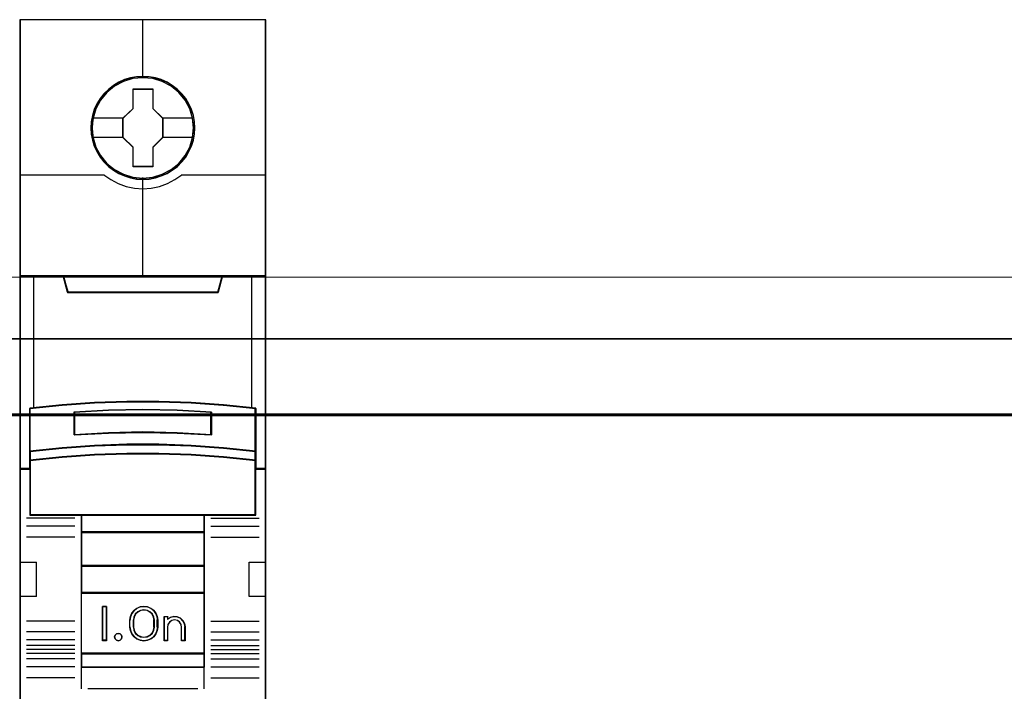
# Model space of a CAD drawing. Header units: millimetres. Extents: x -1290 to 1795, y -4192 to -1311.
# Tile 770 of 1056: x 1492 to 1507, y -2598 to -2588. Entities that reach past the tile are written whole.
import ezdxf

# ---------------------------------------------------------------- set-up
doc = ezdxf.new("R2010")
doc.units = ezdxf.units.MM
doc.layers.add('30', color=7, linetype='Continuous')
doc.layers.add('45', color=7, linetype='Continuous')
doc.layers.add('Aparatura', color=7, linetype='Continuous', lineweight=13)

# ---------------------------------------------------------------- blocks, each defined once
blk = doc.blocks.new('*U341')
at = {"layer": '45', "color": 7}
for points in [[(486.378634, -233.760161), (468.405655, -233.760161), (468.405655, -315.4849), (486.378634, -315.4849), (486.378634, -233.760161)], [(481.19567, -241.660698), (481.173362, -241.209225), (481.100861, -240.757752), (480.944705, -240.322796), (480.760663, -239.904358), (480.526428, -239.513449), (480.247578, -239.166585), (479.912957, -238.847251), (479.544873, -238.566457), (479.17679, -238.324203), (478.741783, -238.137007), (478.306776, -238.010374), (477.84946, -237.922282), (477.397722, -237.900259), (476.940407, -237.922282), (476.494245, -238.010374), (476.042507, -238.137007), (475.629808, -238.324203), (475.239416, -238.566457), (474.87691, -238.847251), (474.536712, -239.166585), (474.274592, -239.513449), (474.029204, -239.904358), (473.828431, -240.322796), (473.711314, -240.757752), (473.622081, -241.209225), (473.588619, -241.660698), (473.622081, -242.106665), (473.711314, -242.547126), (473.828431, -242.982082), (474.029204, -243.395015), (474.274592, -243.79143), (474.536712, -244.149305), (474.87691, -244.468639), (475.239416, -244.749433), (475.629808, -244.980676), (476.042507, -245.167872), (476.494245, -245.30001), (476.940407, -245.393608), (477.397722, -245.415631), (477.84946, -245.393608), (478.306776, -245.30001), (478.741783, -245.167872), (479.17679, -244.980676), (479.544873, -244.749433), (479.912957, -244.468639), (480.247578, -244.149305), (480.526428, -243.79143), (480.760663, -243.395015), (480.944705, -242.982082), (481.100861, -242.547126), (481.173362, -242.106665), (481.19567, -241.660698)], [(481.19567, -241.660698), (481.173362, -241.209225), (481.100861, -240.757752), (480.944705, -240.322796), (480.760663, -239.904358), (480.526428, -239.513449), (480.247578, -239.166585), (479.912957, -238.847251), (479.544873, -238.566457), (479.17679, -238.324203), (478.741783, -238.137007), (478.306776, -238.010374), (477.84946, -237.922282), (477.397722, -237.900259), (476.940407, -237.922282), (476.494245, -238.010374), (476.042507, -238.137007), (475.629808, -238.324203), (475.239416, -238.566457), (474.87691, -238.847251), (474.536712, -239.166585), (474.274592, -239.513449), (474.029204, -239.904358), (473.828431, -240.322796), (473.711314, -240.757752), (473.622081, -241.209225), (473.588619, -241.660698), (473.622081, -242.106665), (473.711314, -242.547126), (473.828431, -242.982082), (474.029204, -243.395015), (474.274592, -243.79143), (474.536712, -244.149305), (474.87691, -244.468639), (475.239416, -244.749433), (475.629808, -244.980676), (476.042507, -245.167872), (476.494245, -245.30001), (476.940407, -245.393608), (477.397722, -245.415631), (477.84946, -245.393608), (478.306776, -245.30001), (478.741783, -245.167872), (479.17679, -244.980676), (479.544873, -244.749433), (479.912957, -244.468639), (480.247578, -244.149305), (480.526428, -243.79143), (480.760663, -243.395015), (480.944705, -242.982082), (481.100861, -242.547126), (481.173362, -242.106665), (481.19567, -241.660698)], [(476.677804, -238.80512), (478.128728, -238.80512), (478.128728, -240.232974), (478.848567, -240.938632), (478.848567, -242.366486), (478.128728, -243.08317), (478.128728, -244.499998), (476.677804, -244.499998), (476.677804, -243.08317), (475.941094, -242.366486), (475.941094, -240.938632), (476.677804, -240.232974), (476.677804, -238.80512)], [(476.677804, -238.80512), (478.128728, -238.80512), (478.128728, -238.80512), (478.128728, -240.232974), (478.128728, -240.232974), (478.848567, -240.938632), (478.848567, -240.938632), (478.848567, -242.366486), (478.848567, -242.366486), (478.128728, -243.08317), (478.128728, -243.08317), (478.128728, -244.499998), (478.128728, -244.499998), (476.677804, -244.499998), (476.677804, -244.499998), (476.677804, -243.08317), (476.677804, -243.08317), (475.941094, -242.366486), (475.941094, -242.366486), (475.941094, -240.938632), (475.941094, -240.938632), (476.677804, -240.232974), (476.677804, -240.232974), (476.677804, -238.80512), (476.677804, -238.80512)], [(476.68618, -238.823073), (478.118343, -238.823073), (478.118343, -240.241925), (478.828873, -240.943133), (478.828873, -242.361985), (478.118343, -243.074149), (478.118343, -244.482045), (476.68618, -244.482045), (476.68618, -243.074149), (475.958997, -242.361985), (475.958997, -240.943133), (476.68618, -240.241925), (476.68618, -238.823073)], [(476.213224, -261.657087), (478.571066, -261.657087), (480.928907, -261.744952), (483.281187, -261.909699), (485.633467, -262.140344), (485.633467, -265.276027), (485.633467, -265.945997), (485.633467, -266.577527), (486.378634, -266.577527), (486.378634, -252.46421), (485.377664, -252.46421), (483.203334, -252.46421), (482.88636, -253.644896), (471.89793, -253.644896), (471.580956, -252.46421), (469.406626, -252.46421), (468.405655, -252.46421), (468.405655, -266.577527), (469.150822, -266.577527), (469.150822, -265.945997), (469.150822, -265.276027), (469.150822, -262.140344), (471.491981, -261.909699), (473.855383, -261.744952), (476.213224, -261.657087)], [(471.890098, -253.679668), (482.892401, -253.679668), (483.209776, -252.46421), (477.385682, -252.46421), (471.572724, -252.46421), (471.890098, -253.679668)], [(480.928566, -264.875361), (483.281214, -265.035902), (485.633863, -265.279483), (485.633863, -262.118474), (483.281214, -261.885965), (480.928566, -261.719888), (478.570355, -261.631313), (476.212144, -261.631313), (473.853934, -261.719888), (471.490162, -261.885965), (469.148636, -262.118474), (469.148636, -265.279483), (471.490162, -265.035902), (473.853934, -264.875361), (476.212144, -264.792322), (478.570355, -264.792322), (480.928566, -264.875361)], [(482.393392, -262.408488), (482.393392, -264.080183), (479.892321, -263.940409), (477.385679, -263.895681), (474.890179, -263.940409), (472.389108, -264.080183), (472.389108, -262.408488), (474.890179, -262.263123), (477.385679, -262.218396), (479.892321, -262.263123), (482.393392, -262.408488)], [(479.892321, -263.940409), (482.393392, -264.080183), (482.393392, -262.408488), (479.892321, -262.263123), (477.385679, -262.218396), (474.890179, -262.263123), (472.389108, -262.408488), (472.389108, -264.080183), (474.890179, -263.940409), (477.385679, -263.895681), (479.892321, -263.940409)], [(483.281214, -265.007853), (480.928566, -264.843723), (478.570355, -264.758828), (476.212144, -264.758828), (473.853934, -264.843723), (471.490162, -265.007853), (469.148636, -265.256878), (469.148636, -265.947356), (471.490162, -265.698331), (473.853934, -265.534201), (476.212144, -265.449306), (478.570355, -265.449306), (480.928566, -265.534201), (483.281214, -265.698331), (485.633863, -265.947356), (485.633863, -265.256878), (483.281214, -265.007853)], [(480.928566, -265.50957), (478.570355, -265.426702), (476.212144, -265.426702), (473.853934, -265.50957), (471.490162, -265.669781), (469.148636, -265.91286), (469.148636, -266.548179), (469.148636, -269.940234), (472.897301, -269.940234), (481.885198, -269.940234), (485.633863, -269.940234), (485.633863, -266.548179), (485.633863, -265.91286), (483.281214, -265.669781), (480.928566, -265.50957)], [(472.888606, -271.193395), (481.893894, -271.193395), (481.893894, -269.902532), (472.888606, -269.902532), (472.888606, -271.193395)], [(481.893894, -271.155692), (472.888606, -271.155692), (472.888606, -273.658423), (481.893894, -273.658423), (481.893894, -271.155692)], [(481.893894, -273.62072), (472.888606, -273.62072), (472.888606, -275.624341), (481.893894, -275.624341), (481.893894, -273.62072)], [(472.888606, -280.055287), (481.893894, -280.055287), (481.893894, -275.586638), (472.888606, -275.586638), (472.888606, -280.055287)], [(474.746954, -276.599221), (474.746954, -279.101951), (474.453342, -279.101951), (474.453342, -276.599221), (474.746954, -276.599221)], [(478.447348, -277.344478), (478.486923, -277.594751), (478.486923, -278.10642), (478.447348, -278.356694), (478.339929, -278.601405), (478.187281, -278.812747), (477.978096, -278.96291), (477.729337, -279.06302), (477.46927, -279.101951), (477.203549, -279.06302), (476.95479, -278.96291), (476.751259, -278.812747), (476.592957, -278.601405), (476.485538, -278.356694), (476.445963, -278.10642), (476.445963, -277.594751), (476.485538, -277.344478), (476.592957, -277.099767), (476.751259, -276.888425), (476.95479, -276.738261), (477.203549, -276.638152), (477.46927, -276.599221), (477.729337, -276.638152), (477.978096, -276.738261), (478.187281, -276.888425), (478.339929, -277.099767), (478.447348, -277.344478)], [(478.232698, -278.108312), (478.232698, -277.59485), (478.192819, -277.371605), (478.090271, -277.159523), (477.913663, -276.992089), (477.702871, -276.886048), (477.469292, -276.84698), (477.230015, -276.886048), (477.019223, -276.992089), (476.842614, -277.159523), (476.740067, -277.371605), (476.700188, -277.59485), (476.700188, -278.108312), (476.740067, -278.331557), (476.842614, -278.543639), (477.019223, -278.711073), (477.230015, -278.817114), (477.469292, -278.850601), (477.702871, -278.817114), (477.913663, -278.711073), (478.090271, -278.543639), (478.192819, -278.331557), (478.232698, -278.108312)], [(479.409747, -277.394878), (479.660125, -277.338909), (479.899123, -277.361296), (480.132429, -277.462042), (480.314522, -277.635547), (480.439711, -277.853829), (480.479544, -278.100095), (480.479544, -279.101951), (480.217785, -279.101951), (480.217785, -278.100095), (480.177953, -277.898605), (480.075525, -277.736293), (479.910503, -277.624353), (479.705649, -277.585175), (479.512175, -277.624353), (479.352843, -277.736293), (479.233345, -277.898605), (479.199202, -278.100095), (479.199202, -279.101951), (478.948824, -279.101951), (478.948824, -277.338909), (479.199202, -277.338909), (479.199202, -277.529205), (479.409747, -277.394878)], [(475.831885, -278.701785), (475.867691, -278.831251), (475.831885, -278.960716), (475.736401, -279.060757), (475.605111, -279.101951), (475.461886, -279.060757), (475.37237, -278.960716), (475.330596, -278.831251), (475.37237, -278.701785), (475.461886, -278.601744), (475.605111, -278.57232), (475.736401, -278.601744), (475.831885, -278.701785)], [(481.893894, -280.017584), (472.888606, -280.017584), (472.888606, -281.040939), (481.893894, -281.040939), (481.893894, -280.017584)]]:
    blk.add_lwpolyline(points, close=True, dxfattribs=at)
at = {"layer": '45', "color": 139}
for points in [[(486.378634, -233.760161), (468.405655, -233.760161), (468.405655, -315.4849), (486.378634, -315.4849), (486.378634, -233.760161)], [(481.175977, -241.660683), (481.153779, -241.211583), (481.081636, -240.762483), (480.926252, -240.329813), (480.74312, -239.913574), (480.510043, -239.524719), (480.23257, -239.179679), (479.899603, -238.862023), (479.533339, -238.582704), (479.167075, -238.341724), (478.734217, -238.155511), (478.30136, -238.029544), (477.846305, -237.941915), (477.396799, -237.920008), (476.941744, -237.941915), (476.497788, -238.029544), (476.048282, -238.155511), (475.637622, -238.341724), (475.249161, -238.582704), (474.888446, -238.862023), (474.54993, -239.179679), (474.289105, -239.524719), (474.044929, -239.913574), (473.845149, -240.329813), (473.72861, -240.762483), (473.639819, -241.211583), (473.606522, -241.660683), (473.639819, -242.104307), (473.72861, -242.542453), (473.845149, -242.975123), (474.044929, -243.385885), (474.289105, -243.780217), (474.54993, -244.136211), (474.888446, -244.453867), (475.249161, -244.733186), (475.637622, -244.963213), (476.048282, -245.149425), (476.497788, -245.280869), (476.941744, -245.373975), (477.396799, -245.395882), (477.846305, -245.373975), (478.30136, -245.280869), (478.734217, -245.149425), (479.167075, -244.963213), (479.533339, -244.733186), (479.899603, -244.453867), (480.23257, -244.136211), (480.510043, -243.780217), (480.74312, -243.385885), (480.926252, -242.975123), (481.081636, -242.542453), (481.153779, -242.104307), (481.175977, -241.660683)], [(481.106155, -241.660638), (481.028064, -240.939347), (480.82168, -240.256599), (480.481426, -239.623404), (480.012879, -239.067295), (479.455086, -238.610293), (478.813623, -238.274425), (478.116381, -238.05969), (477.39125, -237.993617), (476.666118, -238.05969), (475.968876, -238.274425), (475.332992, -238.610293), (474.76962, -239.067295), (474.301074, -239.623404), (473.960819, -240.256599), (473.754436, -240.939347), (473.676345, -241.660638), (473.754436, -242.376423), (473.960819, -243.064677), (474.301074, -243.692366), (474.76962, -244.248475), (475.332992, -244.69997), (475.968876, -245.041345), (476.666118, -245.250574), (477.39125, -245.327659), (478.116381, -245.250574), (478.813623, -245.041345), (479.455086, -244.69997), (480.012879, -244.248475), (480.481426, -243.692366), (480.82168, -243.064677), (481.028064, -242.376423), (481.106155, -241.660638)], [(481.100784, -241.655192), (481.028267, -240.939395), (480.821871, -240.256636), (480.47602, -239.617925), (480.018604, -239.061806), (479.455201, -238.610304), (478.808124, -238.268924), (478.110844, -238.059691), (477.385671, -237.993617), (476.666078, -238.059691), (475.974375, -238.268924), (475.327298, -238.610304), (474.763896, -239.061806), (474.306479, -239.617925), (473.960628, -240.256636), (473.748655, -240.939395), (473.681716, -241.655192), (473.748655, -242.370988), (473.960628, -243.059254), (474.306479, -243.686953), (474.763896, -244.248578), (475.327298, -244.70008), (475.974375, -245.035954), (476.666078, -245.250693), (477.385671, -245.322273), (478.110844, -245.250693), (478.808124, -245.035954), (479.455201, -244.70008), (480.018604, -244.248578), (480.47602, -243.686953), (480.821871, -243.059254), (481.028267, -242.370988), (481.100784, -241.655192)], [(480.920882, -265.526864), (478.567794, -265.444656), (476.214706, -265.444656), (473.861617, -265.526864), (471.502979, -265.685801), (469.16654, -265.926946), (469.16654, -266.557211), (469.16654, -269.922281), (472.907062, -269.922281), (481.875437, -269.922281), (485.61596, -269.922281), (485.61596, -266.557211), (485.61596, -265.926946), (483.268421, -265.685801), (480.920882, -265.526864)], [(475.867691, -278.831251), (475.831885, -278.701785), (475.736401, -278.601744), (475.605111, -278.57232), (475.461886, -278.601744), (475.37237, -278.701785), (475.330596, -278.831251), (475.37237, -278.960716), (475.461886, -279.060757), (475.605111, -279.101951), (475.736401, -279.060757), (475.831885, -278.960716), (475.867691, -278.831251)]]:
    blk.add_lwpolyline(points, close=True, dxfattribs=at)
at = {"layer": '45', "color": 59}
for points in [[(486.358941, -233.778115), (468.423559, -233.778115), (468.423559, -315.466946), (486.358941, -315.466946), (486.358941, -233.778115)], [(476.214795, -261.651652), (478.567704, -261.651652), (480.920613, -261.739293), (483.267973, -261.903621), (485.615333, -262.13368), (485.615333, -265.261384), (485.615333, -265.92965), (485.615333, -266.559573), (486.358941, -266.559573), (486.358941, -252.482164), (485.360064, -252.482164), (483.190283, -252.482164), (482.873972, -253.659846), (471.908528, -253.659846), (471.592217, -252.482164), (469.422435, -252.482164), (468.423559, -252.482164), (468.423559, -266.559573), (469.167167, -266.559573), (469.167167, -265.92965), (469.167167, -265.261384), (469.167167, -262.13368), (471.503428, -261.903621), (473.861886, -261.739293), (476.214795, -261.651652)], [(471.890098, -253.679668), (482.892401, -253.679668), (483.209776, -252.46421), (477.385682, -252.46421), (471.572724, -252.46421), (471.890098, -253.679668)], [(480.928566, -264.875361), (483.281214, -265.035902), (485.633863, -265.279483), (485.633863, -262.118474), (483.281214, -261.885965), (480.928566, -261.719888), (478.570355, -261.631313), (476.212144, -261.631313), (473.853934, -261.719888), (471.490162, -261.885965), (469.148636, -262.118474), (469.148636, -265.279483), (471.490162, -265.035902), (473.853934, -264.875361), (476.212144, -264.792322), (478.570355, -264.792322), (480.928566, -264.875361)], [(482.393392, -262.408488), (482.393392, -264.080183), (479.892321, -263.940409), (477.385679, -263.895681), (474.890179, -263.940409), (472.389108, -264.080183), (472.389108, -262.408488), (474.890179, -262.263123), (477.385679, -262.218396), (479.892321, -262.263123), (482.393392, -262.408488)], [(479.892321, -263.940409), (482.393392, -264.080183), (482.393392, -262.408488), (479.892321, -262.263123), (477.385679, -262.218396), (474.890179, -262.263123), (472.389108, -262.408488), (472.389108, -264.080183), (474.890179, -263.940409), (477.385679, -263.895681), (479.892321, -263.940409)], [(479.883369, -263.925151), (482.375489, -264.062229), (482.375489, -262.422775), (479.883369, -262.280214), (477.385699, -262.236349), (474.89913, -262.280214), (472.407011, -262.422775), (472.407011, -264.062229), (474.89913, -263.925151), (477.385699, -263.881286), (479.883369, -263.925151)], [(483.281214, -265.007853), (480.928566, -264.843723), (478.570355, -264.758828), (476.212144, -264.758828), (473.853934, -264.843723), (471.490162, -265.007853), (469.148636, -265.256878), (469.148636, -265.947356), (471.490162, -265.698331), (473.853934, -265.534201), (476.212144, -265.449306), (478.570355, -265.449306), (480.928566, -265.534201), (483.281214, -265.698331), (485.633863, -265.947356), (485.633863, -265.256878), (483.281214, -265.007853)], [(483.268421, -265.018283), (480.920882, -264.859112), (478.567794, -264.776782), (476.214706, -264.776782), (473.861617, -264.859112), (471.502979, -265.018283), (469.16654, -265.259785), (469.16654, -265.929402), (471.502979, -265.687901), (473.861617, -265.52873), (476.214706, -265.4464), (478.567794, -265.4464), (480.920882, -265.52873), (483.268421, -265.687901), (485.61596, -265.929402), (485.61596, -265.259785), (483.268421, -265.018283)], [(480.928566, -265.50957), (478.570355, -265.426702), (476.212144, -265.426702), (473.853934, -265.50957), (471.490162, -265.669781), (469.148636, -265.91286), (469.148636, -266.548179), (469.148636, -269.940234), (472.897301, -269.940234), (481.885198, -269.940234), (485.633863, -269.940234), (485.633863, -266.548179), (485.633863, -265.91286), (483.281214, -265.669781), (480.928566, -265.50957)], [(472.888606, -271.193395), (481.893894, -271.193395), (481.893894, -269.902532), (472.888606, -269.902532), (472.888606, -271.193395)], [(472.906509, -271.175441), (481.87599, -271.175441), (481.87599, -269.920485), (472.906509, -269.920485), (472.906509, -271.175441)], [(481.893894, -271.155692), (472.888606, -271.155692), (472.888606, -273.658423), (481.893894, -273.658423), (481.893894, -271.155692)], [(481.87599, -271.173646), (472.906509, -271.173646), (472.906509, -273.640469), (481.87599, -273.640469), (481.87599, -271.173646)], [(481.893894, -273.62072), (472.888606, -273.62072), (472.888606, -275.624341), (481.893894, -275.624341), (481.893894, -273.62072)], [(481.87599, -273.638674), (472.906509, -273.638674), (472.906509, -275.606387), (481.87599, -275.606387), (481.87599, -273.638674)], [(472.888606, -280.055287), (481.893894, -280.055287), (481.893894, -275.586638), (472.888606, -275.586638), (472.888606, -280.055287)], [(474.746954, -276.599221), (474.746954, -279.101951), (474.453342, -279.101951), (474.453342, -276.599221), (474.746954, -276.599221)], [(478.447348, -277.344478), (478.486923, -277.594751), (478.486923, -278.10642), (478.447348, -278.356694), (478.339929, -278.601405), (478.187281, -278.812747), (477.978096, -278.96291), (477.729337, -279.06302), (477.46927, -279.101951), (477.203549, -279.06302), (476.95479, -278.96291), (476.751259, -278.812747), (476.592957, -278.601405), (476.485538, -278.356694), (476.445963, -278.10642), (476.445963, -277.594751), (476.485538, -277.344478), (476.592957, -277.099767), (476.751259, -276.888425), (476.95479, -276.738261), (477.203549, -276.638152), (477.46927, -276.599221), (477.729337, -276.638152), (477.978096, -276.738261), (478.187281, -276.888425), (478.339929, -277.099767), (478.447348, -277.344478)], [(478.232698, -278.108312), (478.232698, -277.59485), (478.192819, -277.371605), (478.090271, -277.159523), (477.913663, -276.992089), (477.702871, -276.886048), (477.469292, -276.84698), (477.230015, -276.886048), (477.019223, -276.992089), (476.842614, -277.159523), (476.740067, -277.371605), (476.700188, -277.59485), (476.700188, -278.108312), (476.740067, -278.331557), (476.842614, -278.543639), (477.019223, -278.711073), (477.230015, -278.817114), (477.469292, -278.850601), (477.702871, -278.817114), (477.913663, -278.711073), (478.090271, -278.543639), (478.192819, -278.331557), (478.232698, -278.108312)], [(478.213005, -278.103661), (478.213005, -277.599401), (478.17415, -277.380157), (478.074239, -277.171875), (477.902169, -277.007442), (477.696795, -276.903301), (477.469218, -276.864934), (477.236091, -276.903301), (477.030717, -277.007442), (476.858647, -277.171875), (476.758736, -277.380157), (476.719881, -277.599401), (476.719881, -278.103661), (476.758736, -278.322905), (476.858647, -278.531187), (477.030717, -278.69562), (477.236091, -278.799761), (477.469218, -278.832647), (477.696795, -278.799761), (477.902169, -278.69562), (478.074239, -278.531187), (478.17415, -278.322905), (478.213005, -278.103661)], [(479.409747, -277.394878), (479.660125, -277.338909), (479.899123, -277.361296), (480.132429, -277.462042), (480.314522, -277.635547), (480.439711, -277.853829), (480.479544, -278.100095), (480.479544, -279.101951), (480.217785, -279.101951), (480.217785, -278.100095), (480.177953, -277.898605), (480.075525, -277.736293), (479.910503, -277.624353), (479.705649, -277.585175), (479.512175, -277.624353), (479.352843, -277.736293), (479.233345, -277.898605), (479.199202, -278.100095), (479.199202, -279.101951), (478.948824, -279.101951), (478.948824, -277.338909), (479.199202, -277.338909), (479.199202, -277.529205), (479.409747, -277.394878)], [(475.831885, -278.701785), (475.867691, -278.831251), (475.831885, -278.960716), (475.736401, -279.060757), (475.605111, -279.101951), (475.461886, -279.060757), (475.37237, -278.960716), (475.330596, -278.831251), (475.37237, -278.701785), (475.461886, -278.601744), (475.605111, -278.57232), (475.736401, -278.601744), (475.831885, -278.701785)], [(481.893894, -280.017584), (472.888606, -280.017584), (472.888606, -281.040939), (481.893894, -281.040939), (481.893894, -280.017584)], [(481.87599, -280.035538), (472.906509, -280.035538), (472.906509, -281.022985), (481.87599, -281.022985), (481.87599, -280.035538)]]:
    blk.add_lwpolyline(points, close=True, dxfattribs=at)
at = {"layer": '45', "color": 139}
for points in [[(477.366185, -233.760161), (477.366185, -238.036706)], [(468.405655, -245.081694), (474.585825, -245.081694)], [(474.548228, -245.081694), (475.051082, -245.439869), (475.598634, -245.729819), (476.174122, -245.928805), (476.783133, -246.065252), (477.386558, -246.105049), (478.001156, -246.065252), (478.610168, -245.928805), (479.185656, -245.729819), (479.722033, -245.439869), (480.236061, -245.081694)], [(480.196674, -245.081694), (486.378634, -245.081694)], [(477.366185, -245.277389), (477.366185, -252.501913)], [(468.405655, -252.46421), (486.378634, -252.46421)], [(471.572724, -252.46421), (471.928997, -253.679668)], [(483.209776, -252.46421), (482.855293, -253.679668)], [(471.88961, -253.641966), (482.89289, -253.641966)], [(485.633863, -262.151967), (483.281214, -261.903473), (480.928566, -261.725978), (478.570355, -261.631313), (476.212144, -261.631313), (473.853934, -261.725978), (471.490162, -261.903473), (469.148636, -262.151967)], [(469.148636, -262.114265), (469.148636, -269.940234)], [(482.393392, -262.442815), (479.892321, -262.2712), (477.385679, -262.218396), (474.890179, -262.2712), (472.389108, -262.442815)], [(472.389108, -264.080183), (472.389108, -262.403317)], [(482.355795, -264.080183), (482.355795, -262.403317)], [(485.596266, -269.940234), (485.596266, -262.114265)], [(482.393392, -264.080183), (479.892321, -263.914248), (477.385679, -263.861149), (474.890179, -263.914248), (472.389108, -264.080183)], [(485.633863, -265.279483), (483.281214, -265.019155), (480.928566, -264.847576), (478.570355, -264.758828), (476.212144, -264.758828), (473.853934, -264.847576), (471.490162, -265.019155), (469.148636, -265.279483)], [(485.633863, -265.947356), (483.281214, -265.687029), (480.928566, -265.51545), (478.570355, -265.426702), (476.212144, -265.426702), (473.853934, -265.51545), (471.490162, -265.687029), (469.148636, -265.947356)], [(469.188023, -266.539824), (468.405655, -266.539824)], [(486.378634, -266.539824), (485.596266, -266.539824)], [(472.428495, -270.164654), (468.905154, -270.164654)], [(485.633863, -269.902532), (469.148636, -269.902532)], [(472.888606, -269.902532), (472.888606, -281.040939)], [(472.888606, -269.902532), (481.893894, -269.902532)], [(481.856297, -269.902532), (481.856297, -281.040939)], [(482.355795, -270.164654), (485.879136, -270.164654)], [(472.428495, -270.749941), (468.905154, -270.749941)], [(482.355795, -270.749941), (485.879136, -270.749941)], [(472.428495, -271.534513), (468.905154, -271.534513)], [(472.888606, -271.155692), (481.893894, -271.155692)], [(482.355795, -271.534513), (485.879136, -271.534513)], [(468.405655, -273.374756), (469.637393, -273.374756)], [(469.598006, -273.374756), (469.598006, -275.877486)], [(472.888606, -273.62072), (481.893894, -273.62072)], [(485.146897, -275.877486), (485.146897, -273.374756)], [(485.146897, -273.374756), (486.378634, -273.374756)], [(468.405655, -275.837988), (469.637393, -275.837988)], [(472.888606, -275.586638), (481.893894, -275.586638)], [(485.146897, -275.837988), (486.378634, -275.837988)], [(474.746954, -276.599221), (474.453342, -276.599221)], [(474.453342, -276.599221), (474.453342, -279.101951)], [(474.709357, -276.599221), (474.709357, -279.101951)], [(478.486923, -277.618985), (478.447348, -277.362619), (478.339929, -277.111951), (478.187281, -276.895465), (477.978096, -276.741646), (477.729337, -276.6391), (477.46927, -276.599221), (477.203549, -276.6391), (476.95479, -276.741646), (476.751259, -276.895465), (476.592957, -277.111951), (476.485538, -277.362619), (476.445963, -277.618985)], [(478.232698, -277.618985), (478.192819, -277.388535), (478.090271, -277.169609), (477.913663, -276.996772), (477.702871, -276.887309), (477.469292, -276.84698), (477.230015, -276.887309), (477.019223, -276.996772), (476.842614, -277.169609), (476.740067, -277.388535), (476.700188, -277.618985)], [(478.948824, -277.338909), (479.231694, -277.338909)], [(478.948824, -277.338909), (478.948824, -279.101951)], [(479.192307, -277.338909), (479.192307, -277.563328)], [(480.479544, -278.121685), (480.439497, -277.868434), (480.313634, -277.643961), (480.13056, -277.465534), (479.895997, -277.361931), (479.655713, -277.338909), (479.403986, -277.396466), (479.192307, -277.534603)], [(472.428495, -277.672845), (468.905154, -277.672845)], [(476.445963, -278.121685), (476.445963, -277.581282)], [(476.445963, -278.083982), (476.485538, -278.339896), (476.592957, -278.590123), (476.751259, -278.806228), (476.95479, -278.959777), (477.203549, -279.062142), (477.46927, -279.101951), (477.729337, -279.062142), (477.978096, -278.959777), (478.187281, -278.806228), (478.339929, -278.590123), (478.447348, -278.339896), (478.486923, -278.083982)], [(476.700188, -278.121685), (476.700188, -277.581282)], [(476.700188, -278.083982), (476.740067, -278.314544), (476.842614, -278.533578), (477.019223, -278.7065), (477.230015, -278.816016), (477.469292, -278.850601), (477.702871, -278.816016), (477.913663, -278.7065), (478.090271, -278.533578), (478.192819, -278.314544), (478.232698, -278.083982)], [(478.193311, -278.121685), (478.193311, -277.581282)], [(478.449326, -278.121685), (478.449326, -277.581282)], [(480.223529, -278.121685), (480.183202, -277.910223), (480.079504, -277.739879), (479.912434, -277.6224), (479.705038, -277.581282), (479.509163, -277.6224), (479.347855, -277.739879), (479.226873, -277.910223), (479.192307, -278.121685)], [(479.192307, -278.083982), (479.192307, -279.101951)], [(480.185932, -278.083982), (480.185932, -279.101951)], [(480.440157, -278.083982), (480.440157, -279.101951)], [(482.355795, -277.672845), (485.879136, -277.672845)], [(472.428495, -278.462803), (468.905154, -278.462803)], [(482.355795, -278.462803), (485.879136, -278.462803)], [(472.428495, -279.04809), (468.905154, -279.04809)], [(472.428495, -279.448455), (468.905154, -279.448455)], [(474.746954, -279.064248), (474.453342, -279.064248)], [(478.948824, -279.064248), (479.231694, -279.064248)], [(480.185932, -279.064248), (480.479544, -279.064248)], [(482.355795, -279.04809), (485.879136, -279.04809)], [(482.355795, -279.448455), (485.879136, -279.448455)], [(472.428495, -279.742894), (468.905154, -279.742894)], [(472.428495, -280.028356), (468.905154, -280.028356)], [(472.888606, -280.017584), (481.893894, -280.017584)], [(482.355795, -279.742894), (485.879136, -279.742894)], [(482.355795, -280.028356), (485.879136, -280.028356)], [(472.428495, -280.428721), (468.905154, -280.428721)], [(472.428495, -281.019394), (468.905154, -281.019394)], [(472.888606, -281.003236), (481.893894, -281.003236)], [(472.888606, -281.003236), (472.888606, -282.624445)], [(481.856297, -281.003236), (481.856297, -282.624445)], [(482.355795, -280.428721), (485.879136, -280.428721)], [(482.355795, -281.019394), (485.879136, -281.019394)], [(472.428495, -281.802171), (468.905154, -281.802171)], [(482.355795, -281.802171), (485.879136, -281.802171)], [(473.382733, -282.586743), (481.399766, -282.586743)]]:
    blk.add_lwpolyline(points, dxfattribs=at)
at = {"layer": '45', "color": 7}
for points in [[(473.660232, -240.923643), (475.978691, -240.923643)], [(478.80918, -240.923643), (481.122268, -240.923643)], [(473.660232, -242.341977), (475.978691, -242.341977)], [(478.80918, -242.341977), (481.122268, -242.341977)]]:
    blk.add_lwpolyline(points, dxfattribs=at)
at = {"layer": '45', "color": 140}
for points in [[(476.213224, -261.657087), (478.571066, -261.657087), (480.928907, -261.744952), (483.281187, -261.909699), (485.633467, -262.140344), (485.633467, -265.276027), (485.633467, -265.945997), (485.633467, -266.577527), (486.378634, -266.577527), (486.378634, -252.46421), (485.377664, -252.46421), (483.203334, -252.46421), (482.88636, -253.644896), (471.89793, -253.644896), (471.580956, -252.46421), (469.406626, -252.46421), (468.405655, -252.46421), (468.405655, -266.577527), (469.150822, -266.577527), (469.150822, -265.945997), (469.150822, -265.276027), (469.150822, -262.140344), (471.491981, -261.909699), (473.855383, -261.744952), (476.213224, -261.657087)], [(471.908766, -253.661715), (482.875524, -253.661715), (483.191872, -252.482164), (477.386595, -252.482164), (471.592417, -252.482164), (471.908766, -253.661715)]]:
    blk.add_lwpolyline(points, close=True, dxfattribs=at)
for points in [[(469.404652, -252.46421), (469.404652, -262.125037)], [(485.340251, -262.125037), (485.340251, -252.46421)]]:
    blk.add_lwpolyline(points, dxfattribs=at)
blk = doc.blocks.new('*U343')
at = {"layer": '30', "color": 7}
for points in [[(117.158256, -406.976392), (548.842747, -406.976392), (117.158256, -406.976392)], [(548.842747, -406.976392), (117.158256, -406.976392), (117.158256, -409.541093), (117.158256, -411.018584), (117.158256, -412.579707), (548.842747, -412.579707), (548.842747, -411.018584), (548.842747, -409.541093), (548.842747, -406.976392)], [(117.158256, -412.491734), (548.842747, -412.491734), (117.158256, -412.491734)], [(548.842747, -412.491734), (117.158256, -412.491734), (117.158256, -414.006535), (117.158256, -435.076037), (117.158256, -436.590837), (548.842747, -436.590837), (548.842747, -435.076037), (548.842747, -414.006535), (548.842747, -412.491734)]]:
    blk.add_lwpolyline(points, close=True, dxfattribs=at)
at = {"layer": '30', "color": 59}
blk.add_lwpolyline([(548.79978, -407.01948), (117.201224, -407.01948), (117.201224, -409.544737), (117.201224, -410.999505), (117.201224, -412.536618), (548.79978, -412.536618), (548.79978, -410.999505), (548.79978, -409.544737), (548.79978, -407.01948)], close=True, dxfattribs=at)

msp = doc.modelspace()

# ---------------------------------------------------------------- linework, layer by layer
at = {"layer": 'Aparatura', "color": 7, "lineweight": 13}
msp.add_lwpolyline([(1437.795, -2600.745), (1437.795, -2591.74), (1524.161, -2591.74), (1524.161, -2600.745)], dxfattribs=at)
msp.add_lwpolyline([(1437.795, -2591.74), (1524.161, -2591.74), (1524.161, -2600.745), (1437.795, -2600.745), (1437.795, -2591.74)], close=True, dxfattribs=at)

# ---------------------------------------------------------------- block references
at = {"layer": 'Aparatura', "color": 7, "lineweight": 13, "xscale": 0.2, "yscale": 0.2, "zscale": 0.2}
for name, p in [('*U341', (1398.59, -2541.227)), ('*U343', (1414.278, -2511.242))]:
    msp.add_blockref(name, p, dxfattribs=at)

doc.saveas('drawing.dxf')
